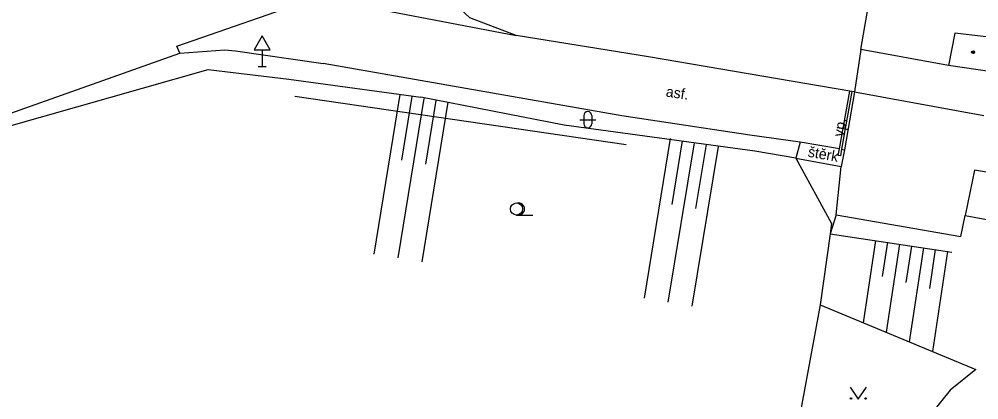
# Model space of a CAD drawing. Extents: x -598233 to -596890, y -1157848 to -1156431.
# Drawn here: x -597852.5 to -597793.1, y -1157118.9 to -1157095.4 of the extents above; entities that cross this region are included whole.
import ezdxf

# ---------------------------------------------------------------- set-up
doc = ezdxf.new("R2010")
doc.units = 0
for name, color, linetype in [('Level 10', 7, 'Continuous'), ('Level 11', 7, 'Continuous'), ('Level 14', 7, 'Continuous'), ('Level 15', 7, 'Continuous'), ('Level 21', 7, 'Continuous'), ('Level 24', 7, 'Continuous'), ('Level 34', 7, 'Continuous'), ('Level 36', 7, 'Continuous'), ('Level 39', 7, 'Continuous'), ('Level 40', 7, 'Continuous'), ('Level 42', 7, 'Continuous'), ('Level 5', 7, 'Continuous'), ('Level 7', 7, 'Continuous'), ('Level 8', 7, 'Continuous')]:
    doc.layers.add(name, color=color, linetype=linetype)

msp = doc.modelspace()

# ---------------------------------------------------------------- linework, layer by layer
at = {"layer": 'Level 10'}
for points in [[(-597800.82, -1157099.89), (-597800.99, -1157099.88), (-597801.12, -1157099.86), (-597813.56, -1157097.73), (-597821.74, -1157096.41), (-597824.61, -1157095.31), (-597826.1, -1157093.91), (-597827.18, -1157091.95), (-597823.93, -1157090.42), (-597821.3, -1157089), (-597818.81, -1157087.33), (-597817.38, -1157085.85), (-597815.84, -1157083.27), (-597814.63, -1157080.61)], [(-597877.22, -1157109.8), (-597842.53, -1157097.51)], [(-597842.53, -1157097.51), (-597839.76, -1157097.3), (-597839.1, -1157097.36)], [(-597839.1, -1157097.36), (-597833.68, -1157098.14)], [(-597804.19, -1157103.01), (-597807.3, -1157102.57), (-597815.22, -1157101.38), (-597833.68, -1157098.14)], [(-597801.76, -1157103.42), (-597804.19, -1157103.01)], [(-597801.63, -1157103.45), (-597801.45, -1157103.48)], [(-597801.96, -1157107.5), (-597801.66, -1157104.51)], [(-597801.96, -1157107.5), (-597794.25, -1157108.85)], [(-597794.25, -1157108.85), (-597793.99, -1157107.55)], [(-597793.99, -1157107.55), (-597755.42, -1157114.67)]]:
    msp.add_lwpolyline(points, dxfattribs=at)
at = {"layer": 'Level 11'}
for points in [[(-597842.53, -1157097.51), (-597842.73, -1157097.08), (-597834.05, -1157094.05), (-597821.74, -1157096.41)], [(-597800.82, -1157099.89), (-597792.83, -1157101.35)], [(-597804.19, -1157103.01), (-597804.46, -1157104)], [(-597746.99, -1157116.31), (-597757.21, -1157112.76), (-597767.61, -1157110.14), (-597786.74, -1157105.85), (-597793.41, -1157104.74), (-597793.99, -1157107.55)], [(-597801.96, -1157107.5), (-597802.33, -1157108.68)], [(-597802.95, -1157113.07), (-597793.33, -1157117.06)], [(-597793.33, -1157117.06), (-597794.92, -1157118.35), (-597796.55, -1157120.37), (-597798.79, -1157124.13), (-597804.42, -1157123.07), (-597804.53, -1157123.5)]]:
    msp.add_lwpolyline(points, dxfattribs=at)
at = {"layer": 'Level 14'}
msp.add_lwpolyline([(-597802.33, -1157108.68), (-597794.81, -1157109.8)], dxfattribs=at)
at = {"layer": 'Level 15'}
for points in [[(-597828.93, -1157100.06), (-597830.54, -1157109.93)], [(-597827.45, -1157100.3), (-597829.06, -1157110.17)], [(-597828.19, -1157100.18), (-597828.83, -1157104.13)], [(-597825.9699, -1157100.54), (-597827.58, -1157110.4099)], [(-597826.71, -1157100.42), (-597827.35, -1157104.37)], [(-597812.2199, -1157102.79), (-597813.84, -1157112.6599)], [(-597810.74, -1157103.04), (-597812.36, -1157112.9099)], [(-597811.48, -1157102.92), (-597812.13, -1157106.86)], [(-597809.26, -1157103.28), (-597810.88, -1157113.15)], [(-597810, -1157103.1599), (-597810.65, -1157107.11)], [(-597799.53, -1157109.09), (-597800.29, -1157114.17)], [(-597798.79, -1157109.2), (-597799.11, -1157111.31)], [(-597798.05, -1157109.32), (-597798.87, -1157114.76)], [(-597797.31, -1157109.43), (-597797.65, -1157111.68)], [(-597796.57, -1157109.54), (-597797.44, -1157115.36)], [(-597795.83, -1157109.65), (-597796.18, -1157112.05)], [(-597795.08, -1157109.76), (-597796.01, -1157115.95)]]:
    msp.add_lwpolyline(points, dxfattribs=at)
at = {"layer": 'Level 21'}
msp.add_lwpolyline([(-597835.8, -1157099.11), (-597827.63, -1157100.22)], dxfattribs=at)
at = {"layer": 'Level 24'}
for points in [[(-597801.7, -1157103.85), (-597801.83, -1157103.83), (-597801.76, -1157103.42), (-597801.12, -1157099.86)], [(-597800.99, -1157099.88), (-597801.63, -1157103.45), (-597801.7, -1157103.85)]]:
    msp.add_lwpolyline(points, dxfattribs=at)
at = {"layer": 'Level 34'}
for p, q in [((-597837.45, -1157097.302), (-597837.45, -1157098.32)), ((-597837.7, -1157098.32), (-597837.2, -1157098.32))]:
    msp.add_line(p, q, dxfattribs=at)
msp.add_lwpolyline([(-597837.95, -1157097.302), (-597836.95, -1157097.302), (-597837.45, -1157096.436)], close=True, dxfattribs=at)
at = {"layer": 'Level 36'}
for p, q in [((-597817.816, -1157101.616), (-597816.816, -1157101.616)), ((-597817.566, -1157101.366), (-597817.566, -1157101.866)), ((-597817.066, -1157101.366), (-597817.066, -1157101.866)), ((-597821.72, -1157107.515), (-597820.72, -1157107.515))]:
    msp.add_line(p, q, dxfattribs=at)
msp.add_lwpolyline([(-597801.09, -1157118.1599), (-597800.59, -1157118.9099), (-597800.09, -1157118.1599)], dxfattribs=at)
for centre, radius in [((-597821.72, -1157107.1396), 0.375), ((-597801.0402, -1157118.8597), 0.05), ((-597800.1408, -1157118.8597), 0.05)]:
    msp.add_circle(centre, radius, dxfattribs=at)
for centre, radius, start, end in [((-597817.3157, -1157101.3663), 0.25, 0, 180), ((-597817.3157, -1157101.8663), 0.25, 180, 0), ((-597821.595, -1157107.1396), 0.375, 260.405931, 99.594069)]:
    msp.add_arc(centre, radius, start, end, dxfattribs=at)
at = {"layer": 'Level 39'}
for radius in [0.09, 0.0398]:
    msp.add_circle((-597793.5, -1157097.44), radius, dxfattribs=at)
at = {"layer": 'Level 5'}
for points in [[(-597800.43, -1157097.27), (-597799.87, -1157094.06)], [(-597794.62, -1157096.26), (-597795.01, -1157098.26)], [(-597791.99, -1157096.57), (-597794.62, -1157096.26)], [(-597795.01, -1157098.26), (-597800.43, -1157097.27)], [(-597792.34, -1157098.65), (-597795.01, -1157098.26)]]:
    msp.add_lwpolyline(points, dxfattribs=at)
at = {"layer": 'Level 7'}
for points in [[(-597890.69, -1157115.44), (-597876.99, -1157110.67), (-597871.1, -1157108.61), (-597852.96, -1157101.9699), (-597840.78, -1157098.52), (-597835.8, -1157099.11)], [(-597835.42, -1157100.1599), (-597814.94, -1157103.1599)], [(-597806.99, -1157103.56), (-597818.77, -1157101.96), (-597827.63, -1157100.22)], [(-597804.46, -1157104), (-597806.99, -1157103.56)], [(-597801.45, -1157103.48), (-597801.66, -1157104.51)], [(-597804.46, -1157104), (-597802.24, -1157108.04)], [(-597804.46, -1157104), (-597801.66, -1157104.51)], [(-597802.24, -1157108.04), (-597802.33, -1157108.68)], [(-597802.33, -1157108.68), (-597802.95, -1157113.07)], [(-597802.95, -1157113.07), (-597804.69, -1157122.45), (-597806.76, -1157133.56), (-597810.44, -1157153.32), (-597813.35, -1157169.11)]]:
    msp.add_lwpolyline(points, dxfattribs=at)
at = {"layer": 'Level 8'}
for points in [[(-597800.43, -1157097.27), (-597800.82, -1157099.89)], [(-597800.82, -1157099.89), (-597801.45, -1157103.48)]]:
    msp.add_lwpolyline(points, dxfattribs=at)

# ---------------------------------------------------------------- texts
at = {"layer": 'Level 40'}
for s, rotation, p in [('asf.', 351.455062, (-597812.52, -1157100.18)), ('štěrk', 350, (-597803.74, -1157103.9))]:
    msp.add_text(s, height=0.65, rotation=rotation, dxfattribs=at).set_placement(p)
at = {"layer": 'Level 42'}
msp.add_text('vp.', height=0.65, rotation=79.860347, dxfattribs=at).set_placement((-597801.52, -1157102.71))

doc.saveas('drawing.dxf')
